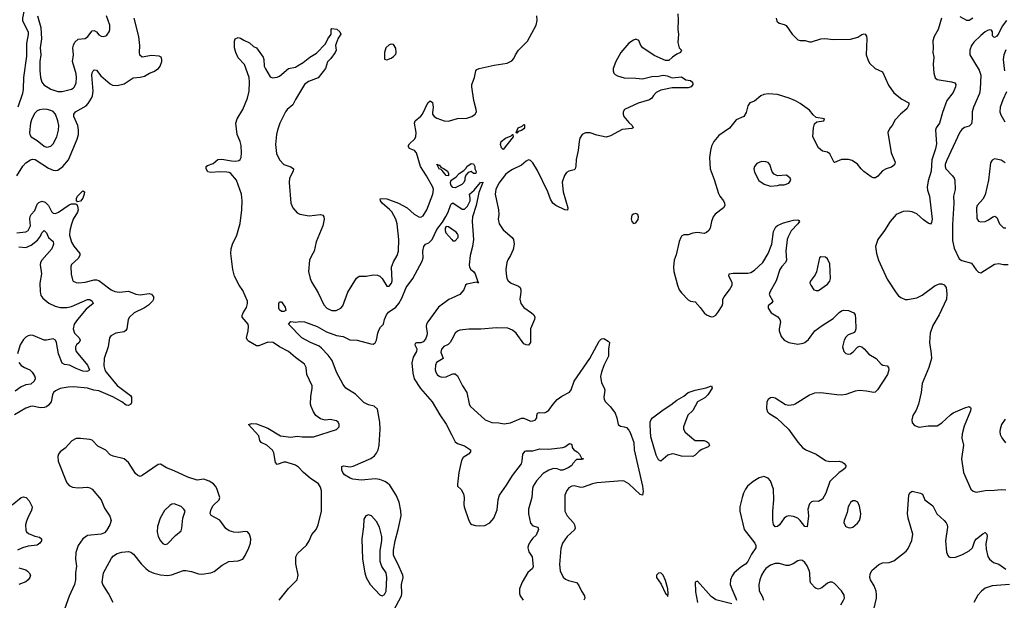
# Model space of a CAD drawing. Header units: inches. Extents: x 1682530 to 1839546, y 640742 to 791647.
# Tile 307 of 656: x 1746217 to 1754837, y 694310 to 699397. Entities that reach past the tile are written whole.
import ezdxf

# ---------------------------------------------------------------- set-up
doc = ezdxf.new("R2010")
doc.units = ezdxf.units.IN
doc.header["$MEASUREMENT"] = 0
doc.layers.add('B7649', color=7, linetype='Continuous')
doc.layers.add('B7659', color=7, linetype='Continuous')

msp = doc.modelspace()

# ---------------------------------------------------------------- linework, layer by layer
at = {"layer": 'B7649', "color": 5}
for points, elevation in [([(1746182.2, 699590), (1746232.5, 699530), (1746252.5, 699490), (1746253.1, 699470), (1746241.1, 699410), (1746242.6, 699390), (1746249.1, 699369.1), (1746291.2, 699290), (1746292.1, 699267.9), (1746276.6, 699190), (1746276.9, 699076.9), (1746250.6, 698890), (1746246.7, 698790), (1746240.1, 698750), (1746201.2, 698630)], 820), ([(1746373.7, 699430), (1746402.5, 699330), (1746407.5, 699230), (1746396.8, 699150), (1746403, 699090), (1746394.2, 699030), (1746392.7, 698952.8), (1746399.5, 698890), (1746410.3, 698850.3), (1746427.7, 698827.7), (1746490.5, 698790), (1746550, 698769.1), (1746590, 698768.9), (1746670, 698788.2), (1746683.9, 698796.1), (1746696.2, 698810), (1746710, 698844.7), (1746714.2, 698890), (1746710, 698922), (1746678.3, 699030), (1746686.4, 699090), (1746680.8, 699150), (1746686.5, 699173.5), (1746700.7, 699199.3), (1746730, 699225.3), (1746790, 699233.7), (1746812.3, 699250), (1746850, 699298.7), (1746870, 699302.6), (1746890.2, 699290.2), (1746910, 699264.4), (1746930, 699252.2), (1746949.6, 699250.4), (1746970, 699254.9), (1746978.5, 699261.5), (1747000.5, 699290), (1747006.9, 699310), (1747005.4, 699350), (1746977.7, 699430)], 840), ([(1746191.8, 698030), (1746244.9, 698115.1), (1746270, 698142.8), (1746310, 698170.8), (1746330, 698175.6), (1746351.8, 698171.8), (1746470, 698095.8), (1746510, 698077.6), (1746530, 698075.3), (1746550, 698079.8), (1746593.8, 698110), (1746643.4, 698170), (1746720.2, 698350), (1746730.6, 698390), (1746732, 698430), (1746724.7, 698470), (1746691.6, 698550), (1746689.8, 698570), (1746705.1, 698590), (1746797.5, 698642.5), (1746817.1, 698662.9), (1746845, 698710), (1746852.7, 698730), (1746858.5, 698770), (1746847.6, 698912.4), (1746850, 698933), (1746859.7, 698950), (1746870, 698958), (1746890, 698955.3), (1746925.7, 698905.7), (1747010, 698834.9), (1747030, 698823.7), (1747070, 698820.4), (1747130, 698836.4), (1747210, 698887.7), (1747270, 698893.4), (1747310, 698902.8), (1747354, 698930), (1747390, 698943.1), (1747432, 698970), (1747447, 698990), (1747460.9, 699030), (1747461.2, 699050), (1747454, 699070), (1747437.5, 699077.5), (1747370, 699083.6), (1747290, 699069.4), (1747267.9, 699087.9), (1747264.7, 699110), (1747269.7, 699170), (1747259.8, 699250), (1747219.3, 699410)], 820), ([(1748487.8, 694310), (1748570, 694412.7), (1748647, 694490), (1748654.7, 694530), (1748632.8, 694630), (1748635.3, 694690), (1748650, 694720.3), (1748726.3, 694793.7), (1748751.3, 694830), (1748774.3, 694885.7), (1748812, 694930), (1748830, 694971.3), (1748858.2, 695090), (1748859.4, 695270), (1748850, 695302.9), (1748831.9, 695330), (1748760.3, 695380.3), (1748702.3, 695430), (1748657.3, 695477.3), (1748630, 695494.5), (1748550, 695521.3), (1748530, 695519.7), (1748470, 695499.5), (1748456.6, 695516.6), (1748441.2, 695601.2), (1748430, 695626), (1748379.7, 695670), (1748330, 695693.3), (1748318.5, 695710), (1748311.3, 695751.3), (1748221.2, 695850), (1748250, 695859.6), (1748290, 695856.5), (1748390, 695819.7), (1748500.5, 695750), (1748590, 695741), (1748647.3, 695747.3), (1748690, 695742.8), (1748790, 695742.8), (1748990, 695808), (1749012.3, 695830), (1749012.7, 695850), (1749005.2, 695870), (1748990, 695882.7), (1748933.8, 695893.8), (1748890, 695889.6), (1748850, 695900.5), (1748810.7, 695930.7), (1748790, 695960.7), (1748767.7, 696007.7), (1748763.1, 696030), (1748764.2, 696095.8), (1748778.3, 696170), (1748778, 696190), (1748731.2, 696290), (1748725.6, 696350), (1748710, 696378), (1748630, 696437.7), (1748569.7, 696490), (1748491.7, 696531.7), (1748435.1, 696570), (1748390, 696571.6), (1748310, 696541), (1748290, 696540.5), (1748221, 696581), (1748211.6, 696590), (1748202.6, 696610), (1748217.4, 696670), (1748219.6, 696710), (1748215.6, 696730), (1748164.2, 696790), (1748164.4, 696804.4), (1748173.3, 696830), (1748203.6, 696876.4), (1748211.8, 696910), (1748210.8, 696930), (1748170, 697024), (1748138.4, 697070), (1748097.6, 697150), (1748083.5, 697210), (1748066.3, 697350), (1748069.2, 697390), (1748080.8, 697430), (1748116.5, 697510), (1748147.8, 697612.2), (1748161.4, 697730), (1748163.4, 697810), (1748158, 697870), (1748114.9, 697990), (1748065.3, 698050), (1748050, 698058.9), (1748030, 698062.4), (1747970, 698065), (1747890, 698057.5), (1747864.6, 698064.6), (1747848, 698090), (1747849.7, 698110), (1747860, 698120), (1747910, 698137.1), (1747950, 698172.4), (1747985.3, 698174.7), (1748070, 698159.7), (1748110, 698157.3), (1748135.9, 698164.1), (1748146.4, 698173.6), (1748154.5, 698190), (1748158.4, 698230), (1748155.4, 698295.4), (1748147.4, 698330), (1748121, 698390), (1748109.7, 698490), (1748120.5, 698530), (1748170.8, 698609.2), (1748211.4, 698708.6), (1748226.8, 698770), (1748229.8, 698849.8), (1748225.4, 698890), (1748184.8, 699004.8), (1748130, 699064), (1748108.2, 699110), (1748098.5, 699150), (1748097.7, 699210), (1748102.9, 699230), (1748130, 699240.9), (1748150, 699236.1), (1748177.6, 699217.6), (1748230, 699193.8), (1748263.8, 699163.8), (1748290.3, 699150), (1748347.2, 699070), (1748353.5, 699050), (1748358, 698990), (1748367.7, 698967.7), (1748410, 698898), (1748430, 698888.2), (1748470, 698894.4), (1748490, 698903.7), (1748570, 698968.9), (1748630, 698982.4), (1748650, 698991.6), (1748698.2, 699021.8), (1748758, 699070), (1748814.8, 699105.2), (1748894, 699186), (1748913.6, 699230), (1748942.7, 699270), (1748942.9, 699310), (1748950, 699320.7), (1748993.5, 699313.5), (1749018.8, 699290), (1749026.8, 699270), (1749005.2, 699234.8), (1748986, 699190), (1748981, 699170), (1748986.8, 699130), (1748978.8, 699110), (1748942, 699058), (1748910.5, 699029.5), (1748894.4, 698970), (1748830, 698887.6), (1748744.7, 698855.3), (1748711, 698829), (1748630, 698698.7), (1748609.1, 698650), (1748559.1, 698610), (1748543.8, 698590), (1748495.3, 698490), (1748473.7, 698430), (1748464.8, 698390), (1748456, 698304), (1748465, 698225), (1748490, 698168.7), (1748530, 698129), (1748590, 698107), (1748612.4, 698090), (1748610.3, 698070), (1748579.6, 698010), (1748576.5, 697970), (1748590.3, 697790.3), (1748608, 697750), (1748645.3, 697705.3), (1748670, 697692.7), (1748750, 697678.7), (1748850.5, 697690.5), (1748870, 697684.7), (1748878.8, 697670), (1748882, 697650), (1748871.8, 697590), (1748812.4, 697450), (1748793.7, 697370), (1748770.2, 697329.8), (1748754.9, 697290), (1748745.2, 697190), (1748758.4, 697130), (1748770, 697100.4), (1748830, 697003.7), (1748878.8, 696898.8), (1748906.5, 696870), (1748930, 696856.8), (1748950, 696849.6), (1748986, 696850), (1749028, 696870), (1749045.6, 696890), (1749090, 697010.5), (1749166.5, 697133.5), (1749189.7, 697150.3), (1749250, 697150.3), (1749310, 697162.6), (1749350, 697158.7), (1749370.7, 697150), (1749390.3, 697130.3), (1749430, 697063.8), (1749450, 697062.4), (1749472.9, 697090), (1749478, 697110), (1749473.1, 697230), (1749490, 697277.1), (1749522.7, 697330), (1749533.3, 697370), (1749536.3, 697470), (1749520.3, 697610), (1749508.9, 697650), (1749473.7, 697713.7), (1749455.5, 697735.5), (1749391.5, 697790), (1749374, 697810), (1749373.6, 697826.4), (1749390, 697831.7), (1749430, 697827.4), (1749532.7, 697790), (1749608.8, 697748.8), (1749670, 697693.1), (1749710, 697669.1), (1749730, 697667.8), (1749750, 697677.6), (1749780.3, 697730), (1749833.3, 697870), (1749838.5, 697910), (1749832.3, 697930), (1749778.7, 698030), (1749726, 698110), (1749691.8, 698231.8), (1749672.4, 698252.4), (1749629.5, 698270), (1749616.3, 698290), (1749629.8, 698310), (1749672.1, 698350), (1749683.5, 698370), (1749687.7, 698410), (1749674.1, 698490), (1749678.9, 698510), (1749728.1, 698551.9), (1749742.8, 698570), (1749790, 698668.2), (1749810, 698686.4), (1749831, 698671), (1749835.9, 698630), (1749830, 698582), (1749832, 698570), (1749846, 698550), (1749870, 698535.3), (1749931.9, 698511.9), (1749970, 698508.4), (1750000, 698516.6)], 780), ([(1750000, 697939.8), (1749992.3, 697950), (1749989.7, 697970.3), (1749993.2, 697990), (1750000, 697994.6)], 760), ([(1746190.4, 697529.6), (1746270, 697538), (1746290, 697551.3), (1746309.9, 697590), (1746304.8, 697650), (1746307.3, 697672.7), (1746317.1, 697690), (1746350, 697725.4), (1746370, 697780.3), (1746383.2, 697796.8), (1746410, 697807.5), (1746439.2, 697799.2), (1746469.4, 697770), (1746495.6, 697715.6), (1746510, 697703.2), (1746530, 697699.8), (1746556.4, 697710), (1746650, 697775.9), (1746670, 697783.9), (1746705.3, 697785.3), (1746716.7, 697776.7), (1746723.7, 697763.7), (1746728.3, 697730), (1746722.1, 697710), (1746686.3, 697650), (1746670, 697605.6), (1746655.1, 697550), (1746653.2, 697510), (1746670, 697447), (1746690, 697412.9), (1746742.3, 697350), (1746743.1, 697330), (1746730, 697306), (1746669, 697251), (1746664.4, 697235.6), (1746666.3, 697166.3), (1746678.5, 697118.5), (1746686, 697106), (1746710, 697094), (1746733, 697093), (1746790, 697097.4), (1746870, 697117.3), (1746890, 697117.8), (1746910, 697111.7), (1747018.7, 697030), (1747050, 697014.4), (1747090, 697010.2), (1747170, 697018), (1747233.9, 696993.8), (1747270, 696987.6), (1747350, 696998.2), (1747371.1, 696991.1), (1747388, 696970), (1747388.2, 696950), (1747379.1, 696930), (1747343.9, 696896.1), (1747310, 696873.3), (1747220.3, 696830), (1747178.9, 696790), (1747167.7, 696770), (1747155.5, 696690), (1747147.1, 696672.9), (1747130, 696662.2), (1747057.3, 696650), (1747014, 696626), (1747003.1, 696610), (1746991.3, 696530), (1746955.8, 696430), (1746954.2, 696365.8), (1746963, 696330), (1746974, 696310), (1747070, 696193.1), (1747185.6, 696105.6), (1747196.9, 696090), (1747195.8, 696044.2), (1747190, 696029.7), (1747170, 696016.8), (1747150, 696021), (1747110.4, 696050.4), (1747033.3, 696093.3), (1746910, 696145.7), (1746866.6, 696150), (1746810, 696169.8), (1746690, 696180.7), (1746641.6, 696178.4), (1746570, 696167.1), (1746530, 696146.9), (1746513.1, 696130), (1746503.2, 696110), (1746491.3, 696050), (1746470, 696018.9), (1746450, 696004.4), (1746430, 695998.5), (1746397.5, 695997.5), (1746330, 696012.4), (1746310, 696008.4), (1746270, 695993.5), (1746170, 695936)], 780), ([(1749490, 694218.5), (1749558.5, 694350), (1749563.6, 694370), (1749560.7, 694450), (1749574.6, 694510), (1749571.6, 694530), (1749528.5, 694630), (1749494.9, 694690), (1749489.9, 694710), (1749489.9, 694750), (1749503.1, 694830), (1749531.5, 694930), (1749556.4, 695050), (1749553.7, 695093.7), (1749538, 695170), (1749512.4, 695230), (1749458.1, 695318.1), (1749437.8, 695337.8), (1749412.4, 695352.4), (1749370, 695368.2), (1749330, 695375.7), (1749210, 695364), (1749132.6, 695372.6), (1749110, 695380.7), (1749060.9, 695410), (1749045.6, 695430), (1749037.6, 695450), (1749038, 695482), (1749052.9, 695487.1), (1749110, 695480.4), (1749135.6, 695484.4), (1749290, 695553.6), (1749323.3, 695576.7), (1749341.5, 695598.5), (1749355.8, 695630), (1749364.8, 695670), (1749372.7, 695810), (1749369.7, 695870), (1749350, 695985.2), (1749321.2, 696010), (1749270, 696022.6), (1749230, 696042), (1749155.9, 696115.9), (1749071.6, 696170), (1749050, 696200.9), (1748989.8, 696310), (1748952.6, 696410), (1748917.5, 696457.5), (1748860, 696520), (1748837.5, 696537.5), (1748761.6, 696570), (1748688.2, 696610), (1748569.6, 696730), (1748590, 696751.6), (1748630, 696747), (1748670, 696753.4), (1748710, 696751.2), (1748820.5, 696710), (1748903, 696663), (1748990, 696631), (1749050, 696620.8), (1749107.7, 696592.3), (1749171.4, 696588.6), (1749290, 696558), (1749310, 696555.8), (1749330, 696565.5), (1749341.5, 696590), (1749352.5, 696650), (1749362.2, 696677.8), (1749376.2, 696703.8), (1749400.5, 696730), (1749410, 696770.6), (1749428.2, 696811.8), (1749446.3, 696833.7), (1749510, 696879.1), (1749537.2, 696910), (1749562.9, 696957.1), (1749601.2, 697050), (1749658.4, 697130), (1749739.3, 697280.7), (1749747.7, 697310), (1749746.6, 697370), (1749755.1, 697410), (1749769.8, 697430.2), (1749798.6, 697441.4), (1749827.8, 697472.2), (1749870, 697559.1), (1749917.6, 697622.4), (1749947.8, 697672.2), (1749967.7, 697712.3), (1749990, 697778.8), (1750000, 697786.4)], 760), ([(1746210, 697407.5), (1746270, 697402.1), (1746317.9, 697422.1), (1746373.2, 697466.8), (1746398.1, 697501.9), (1746410, 697528.5), (1746430, 697550.4), (1746450, 697530.3), (1746470, 697490.4), (1746510, 697454), (1746513.4, 697430), (1746498, 697390), (1746411.5, 697290), (1746400.2, 697270), (1746395.5, 697250), (1746409, 697170), (1746393.7, 697090), (1746394.8, 697014.8), (1746402.2, 696982.2), (1746410.2, 696970.2), (1746418.3, 696958.3), (1746472.9, 696912.9), (1746528.6, 696888.6), (1746570, 696877.1), (1746630, 696876.3), (1746670, 696883.7), (1746810, 696945.2), (1746830, 696944.4), (1746850, 696932.6), (1746860.5, 696910), (1746799, 696861), (1746723, 696770), (1746694.5, 696730), (1746684.3, 696690), (1746696.5, 696650), (1746737.4, 696610), (1746746, 696590), (1746736, 696570), (1746714.6, 696550), (1746704.6, 696530), (1746704.6, 696510), (1746711.7, 696490), (1746810.2, 696370), (1746828.7, 696330), (1746820.3, 696319.7), (1746805.4, 696314.6), (1746770, 696319.1), (1746710, 696341.1), (1746654, 696370), (1746610, 696377.7), (1746590, 696388.7), (1746556.9, 696470), (1746538, 696570), (1746529.8, 696590), (1746510, 696600.2), (1746450, 696588.2), (1746430, 696589), (1746334.5, 696630), (1746310, 696632.9), (1746290, 696628.6), (1746270, 696616.9), (1746250, 696596.3), (1746220.8, 696550), (1746196.5, 696470)], 760), ([(1750000, 697562.2), (1749970, 697582.7), (1749950, 697584), (1749940.7, 697570), (1749940.5, 697550), (1749948.7, 697528.7), (1750000, 697472)], 760), ([(1750000, 696957), (1749974.8, 696945.2), (1749882.6, 696877.5), (1749788.8, 696750), (1749778, 696730), (1749774.3, 696710), (1749783.6, 696650), (1749782.2, 696630), (1749770, 696598), (1749750, 696574.2), (1749730, 696566.5), (1749690, 696566), (1749678.8, 696561.2), (1749675.3, 696550), (1749692.7, 696512.7), (1749691.8, 696490), (1749660.9, 696439.1), (1749651, 696390), (1749659.3, 696299.3), (1749671.3, 696250), (1749725.3, 696165.3), (1749828.5, 696050), (1749895.3, 695935.3), (1749950, 695854.9), (1750000, 695757.7)], 760), ([(1750000, 696594.7), (1749986.4, 696570), (1749967.3, 696552.7), (1749930, 696533.1), (1749910, 696511.1), (1749904.7, 696484.7), (1749924.4, 696430), (1749866.3, 696393.7), (1749856.5, 696370), (1749854.6, 696330), (1749860.3, 696310), (1749870.4, 696290), (1749890, 696274), (1749910, 696266), (1749950, 696267.6), (1750000, 696290.4)], 780), ([(1746210, 696392.7), (1746228.2, 696368.2), (1746258.4, 696350), (1746306.7, 696330), (1746326.7, 696310), (1746349.1, 696270), (1746352.6, 696250), (1746344.6, 696230), (1746314.9, 696205.1), (1746270, 696198.2), (1746230, 696180.7), (1746176.5, 696143.5)], 760), ([(1747034, 694290), (1746994.5, 694370), (1746945.1, 694450), (1746938.5, 694470), (1746951.2, 694550), (1747020.5, 694679.5), (1747038.9, 694701.1), (1747070, 694720.9), (1747111.9, 694731.9), (1747170, 694736.9), (1747190, 694731.6), (1747214.1, 694714.1), (1747280.8, 694630), (1747319.6, 694590), (1747350, 694566.5), (1747390, 694548.4), (1747450, 694532), (1747510, 694527.9), (1747545.3, 694534.7), (1747650, 694572), (1747670, 694572.2), (1747721.7, 694561.7), (1747782, 694542), (1747810, 694539.3), (1747890, 694552.2), (1747918.5, 694561.5), (1747990, 694618.7), (1748048.8, 694651.2), (1748130, 694655.8), (1748168.9, 694671.1), (1748190, 694701.6), (1748223.5, 694770), (1748236, 694810), (1748239.1, 694850), (1748229.7, 694889.7), (1748210, 694909.6), (1748190, 694912.2), (1748130, 694903.5), (1748090, 694907.2), (1748050, 694918.5), (1748020.4, 694940.4), (1747970, 695011.7), (1747893, 695053), (1747884.8, 695070), (1747892.3, 695110), (1747910, 695140.3), (1747964.2, 695190), (1747968, 695210), (1747943.6, 695290), (1747931.6, 695310), (1747912, 695330), (1747875, 695355), (1747830, 695372), (1747770, 695363.8), (1747687.7, 695387.7), (1747570, 695445.7), (1747502, 695470), (1747450, 695502), (1747430, 695499), (1747290, 695403.6), (1747270, 695396.2), (1747250, 695402.9), (1747230, 695420.5), (1747170, 695516.8), (1747130, 695550.9), (1747034.3, 695574.3), (1747010, 695585.7), (1746970, 695626.9), (1746901.7, 695661.7), (1746850, 695714.3), (1746830, 695720.5), (1746748.3, 695728.3), (1746710, 695727.1), (1746673.4, 695706.6), (1746615.4, 695644.6), (1746571.8, 695610), (1746555.2, 695590), (1746549.3, 695570.7), (1746553.4, 695530), (1746619.7, 695359.7), (1746630, 695339.1), (1746650, 695315.5), (1746680.3, 695300.3), (1746730, 695295.3), (1746810, 695301.7), (1746830, 695296.5), (1746850, 695283.1), (1746928.8, 695190), (1746958, 695118), (1747007.3, 695047.3), (1747017.7, 695010), (1747006.2, 694970), (1746977.9, 694922.1), (1746958.3, 694901.7), (1746930, 694890.8), (1746810, 694879.4), (1746770.7, 694849.3), (1746729.2, 694790), (1746708.1, 694730), (1746706.7, 694670), (1746714, 694610), (1746704, 694550), (1746704.4, 694490), (1746697.8, 694450), (1746650, 694346.9), (1746607.8, 694232.2)], 820), ([(1746150, 695146.2), (1746230, 695212.3), (1746250, 695218), (1746272.4, 695210), (1746300.7, 695180.7), (1746325, 695130), (1746324.3, 695110), (1746316.8, 695090), (1746292.7, 695047.3), (1746275.9, 695004.1), (1746267.9, 694970), (1746270, 694926), (1746277.6, 694910), (1746294.6, 694894.6), (1746350, 694871.2), (1746390, 694862.3), (1746408.5, 694848.5), (1746406.5, 694830), (1746393.6, 694810), (1746370, 694792.2), (1746290, 694784.6), (1746241.3, 694770), (1746198.7, 694750)], 780), ([(1746210, 694595.2), (1746270, 694575.8), (1746285.5, 694565.5), (1746300.3, 694550), (1746310.3, 694530), (1746304.4, 694510), (1746290.2, 694490), (1746270, 694473.5), (1746210.2, 694449.8)], 780)]:
    msp.add_lwpolyline(points, dxfattribs=dict(at, elevation=elevation))
for points, elevation in [([(1749470, 699184), (1749450, 699176), (1749422, 699150), (1749411, 699111), (1749411.6, 699051.6), (1749430, 699044.7), (1749470, 699060.7), (1749490, 699074), (1749510, 699096), (1749514, 699110), (1749510, 699148.7), (1749490, 699179)], 820), ([(1746427.6, 698612.4), (1746390, 698607.8), (1746370, 698597.6), (1746350, 698577), (1746324, 698530), (1746311.6, 698490), (1746302, 698410), (1746304.4, 698390), (1746317.3, 698370), (1746370, 698338), (1746430, 698290.3), (1746450, 698281.3), (1746470, 698282), (1746490, 698290.3), (1746509.7, 698310), (1746541.1, 698370), (1746557.7, 698430), (1746559.2, 698470), (1746551.9, 698510), (1746530, 698569.5), (1746510, 698592.6), (1746490, 698603.1), (1746458, 698610)], 840), ([(1749882, 698122), (1749890, 698126), (1749904, 698104), (1749934, 698090), (1749962, 698070), (1749970.5, 698050), (1749970, 698029), (1749950, 698032.7), (1749916.6, 698076.6), (1749905.7, 698085.7), (1749889.8, 698090), (1749870, 698131)], 760), ([(1746722.7, 697802.7), (1746714, 697814), (1746713, 697830), (1746723.9, 697850), (1746770, 697899.3), (1746784, 697890), (1746781.7, 697870), (1746770, 697832.3), (1746750, 697808.3)], 780), ([(1748530, 696839.5), (1748510, 696839.6), (1748490, 696855.3), (1748485.6, 696870), (1748485.6, 696910), (1748490, 696924.7), (1748510, 696926), (1748539.9, 696879.9), (1748546.8, 696850)], 760), ([(1747570, 695154.5), (1747550, 695152.3), (1747530, 695140.9), (1747484.4, 695095.6), (1747446, 695030), (1747421.7, 694958.3), (1747421.1, 694910), (1747430.4, 694870), (1747448.4, 694830), (1747468.9, 694808.9), (1747482.9, 694802.9), (1747490, 694800.4), (1747510, 694804.9), (1747582.1, 694877.9), (1747630, 694919.1), (1747637.2, 694942.8), (1747645.7, 695030), (1747665.1, 695090), (1747654.5, 695110), (1747630, 695132)], 840), ([(1749270, 695058.4), (1749246, 695050), (1749230, 695022), (1749225.5, 694954.5), (1749210.6, 694850), (1749218.7, 694670), (1749238.7, 694550), (1749250.4, 694510), (1749284.9, 694450), (1749370, 694357.3), (1749390, 694348.2), (1749410, 694360.5), (1749425.6, 694390), (1749432, 694510), (1749425.1, 694550), (1749387.2, 694607.2), (1749373.8, 694650), (1749372.5, 694747.5), (1749385.7, 694830), (1749386.9, 694870), (1749365.6, 694950), (1749341, 695001), (1749296, 695050)], 780)]:
    msp.add_lwpolyline(points, close=True, dxfattribs=dict(at, elevation=elevation))
at = {"layer": 'B7659', "color": 5}
for points, elevation in [([(1751978.7, 699450), (1751982.8, 699397.2), (1751979.3, 699310), (1751984.9, 699270), (1751978, 699198), (1751991, 699151), (1752012, 699130), (1752002, 699110), (1751970, 699095.3), (1751932, 699070), (1751899.1, 699040.9), (1751870, 699039.6), (1751770, 699082.9), (1751671.9, 699150), (1751653.5, 699170), (1751636, 699216), (1751610, 699226), (1751590, 699219.2), (1751549.5, 699190.5), (1751479.2, 699110), (1751434.7, 699030), (1751413.1, 698970), (1751412, 698950), (1751419.5, 698930), (1751430, 698918.4), (1751450, 698906.7), (1751510, 698887), (1751610, 698886), (1751670, 698879.5), (1751750, 698898.7), (1751810, 698903.1), (1751850, 698912.7), (1751886.2, 698906.2), (1751930, 698886.7), (1752010, 698898), (1752050, 698871.3), (1752090, 698866), (1752106, 698850), (1752110.3, 698830), (1752095.8, 698810), (1752070, 698801), (1751930, 698801.5), (1751830, 698780.7), (1751790, 698758.8), (1751765.6, 698734.4), (1751750, 698709.8), (1751730, 698694.2), (1751630, 698664.9), (1751512.2, 698610), (1751498.9, 698590), (1751499, 698570), (1751505.8, 698550), (1751550, 698496), (1751579.5, 698470), (1751587.7, 698450), (1751576.7, 698443.3), (1751490, 698435.1), (1751390, 698380.7), (1751350, 698368.6), (1751270, 698385.2), (1751210, 698407.1), (1751170, 698405.3), (1751140.4, 698390), (1751121.8, 698358.2), (1751114, 698330), (1751106, 698250), (1751087.1, 698172.9), (1751084.9, 698115.1), (1751079.1, 698090), (1751070, 698080.9), (1751024.7, 698070), (1751002.9, 698057.1), (1750986.4, 698033.6), (1750966.6, 697973.4), (1750973.6, 697890), (1751015.8, 697750), (1751013, 697727), (1750990, 697731.2), (1750910, 697768.7), (1750885.3, 697790), (1750865, 697825), (1750839, 697890), (1750750, 698076.9), (1750710, 698144.2), (1750690, 698163), (1750670, 698169.6), (1750650, 698158.7), (1750610, 698122.4), (1750530, 698086.2), (1750490, 698059.2), (1750470, 698039.7), (1750410, 697964.7), (1750385.1, 697910), (1750379, 697870), (1750408.1, 697730), (1750410.2, 697690), (1750406.3, 697650), (1750415.6, 697610), (1750450, 697557), (1750528.2, 697490), (1750539.5, 697470), (1750543.7, 697450), (1750545.7, 697430), (1750536.7, 697383.3), (1750514, 697330), (1750490, 697293.2), (1750481.1, 697270), (1750473.1, 697210), (1750474.3, 697170), (1750481.7, 697130), (1750494, 697110), (1750518, 697090), (1750583, 697063), (1750599.5, 697050), (1750604.9, 697030), (1750604.4, 697010), (1750594.6, 696950), (1750603.6, 696910), (1750630, 696875.8), (1750697.1, 696830), (1750717.1, 696810), (1750726.4, 696790), (1750724.4, 696770), (1750688, 696690), (1750687.7, 696570), (1750670, 696546.6), (1750650, 696547.3), (1750630, 696558), (1750562.4, 696650), (1750530, 696676.3), (1750490, 696694), (1750390, 696696.9), (1750255.1, 696684.9), (1750150, 696685.7), (1750070, 696677.6), (1750050, 696669.5), (1750030.5, 696650), (1750000, 696594.7)], 780), ([(1750000, 698516.6), (1750050, 698530.3), (1750130, 698534), (1750176, 698550), (1750204.5, 698570), (1750215.1, 698590), (1750214.3, 698610), (1750192.3, 698690), (1750173.8, 698810), (1750175.1, 698830), (1750198.7, 698890), (1750211.5, 698950), (1750220, 698960), (1750239, 698970), (1750370, 699000.2), (1750484.9, 699015.1), (1750524.4, 699035.6), (1750543.1, 699056.9), (1750558.5, 699090), (1750584.8, 699130), (1750661.1, 699210), (1750738.5, 699350), (1750746.8, 699390), (1750744.6, 699430)], 780), ([(1752840.4, 699410), (1752844.1, 699384.1), (1752865.5, 699365.5), (1752910, 699355.8), (1752927.1, 699347.1), (1752979.5, 699270), (1753030, 699221.5), (1753050, 699215.5), (1753094.2, 699214.2), (1753130, 699202), (1753150, 699203.7), (1753230, 699230.3), (1753266.7, 699233.3), (1753342.5, 699222.5), (1753490, 699225.3), (1753555.4, 699244.6), (1753590, 699267.3), (1753610, 699274), (1753618, 699270), (1753630, 699252), (1753633.4, 699230), (1753628.2, 699090), (1753640.7, 699050), (1753657.5, 699017.5), (1753704.7, 698970), (1753770, 698940.7), (1753824.2, 698824.2), (1753870, 698755.5), (1753940.4, 698700.4), (1754001, 698670), (1754000.7, 698650), (1753982.8, 698617.2), (1753926.8, 698570), (1753881.1, 698518.9), (1753856.3, 698470), (1753834.2, 698445.8), (1753816.3, 698410), (1753846.7, 698230), (1753882, 698150), (1753875.5, 698124.5), (1753850, 698104), (1753802, 698090), (1753770, 698072.7), (1753730, 698025.2), (1753710, 698013.2), (1753690, 698013.2), (1753670, 698021.2), (1753607, 698067), (1753583.7, 698090), (1753552.7, 698132.7), (1753504.4, 698164.4), (1753471.5, 698171.5), (1753410, 698171.8), (1753350, 698145.2), (1753347, 698147), (1753310, 698221.2), (1753290, 698236), (1753246.2, 698246.2), (1753210, 698273.2), (1753160.7, 698370), (1753166.9, 698450), (1753176.1, 698483.9), (1753196.2, 698503.8), (1753258, 698510), (1753261.2, 698530), (1753190, 698540.9), (1753163, 698563), (1753130, 698604), (1753050, 698662.4), (1753007.6, 698687.6), (1752953.2, 698710), (1752850, 698741.7), (1752770, 698747.6), (1752730, 698741.6), (1752704, 698730), (1752650, 698682.9), (1752610, 698669.4), (1752590, 698644), (1752576, 698584), (1752556.3, 698550), (1752490, 698519.5), (1752430, 698447.8), (1752337.2, 698382.8), (1752294, 698330), (1752274, 698290), (1752263.1, 698250), (1752256.5, 698190), (1752261.8, 698090), (1752297.7, 697997.7), (1752334.1, 697874.1), (1752346.5, 697850), (1752376.9, 697810), (1752387.6, 697790), (1752390.3, 697770), (1752378, 697750), (1752306.8, 697693.2), (1752287.2, 697670), (1752271.8, 697630), (1752260.4, 697570), (1752250, 697549.3), (1752230, 697532.3), (1752210, 697523.7), (1752150, 697531.8), (1752110, 697527), (1752070, 697512), (1752030, 697511.5), (1752010, 697499.6), (1752004.7, 697490), (1751990, 697452.7), (1751964, 697336), (1751947.2, 697290), (1751940.3, 697230), (1751944.6, 697190), (1751974.7, 697070), (1751991.2, 697031.2), (1752010, 697003.8), (1752070, 696942), (1752090, 696930.6), (1752130, 696924), (1752175.1, 696875.1), (1752207.7, 696830), (1752230, 696810.7), (1752270, 696794), (1752290, 696797.3), (1752310, 696807.3), (1752330, 696830.6), (1752367.1, 696890), (1752372.8, 696910), (1752373.1, 696950), (1752383.1, 696970), (1752429.8, 697030), (1752453.7, 697070), (1752454.6, 697094.6), (1752423.7, 697150), (1752429, 697170), (1752463.5, 697176.5), (1752590, 697176.9), (1752616.9, 697183.1), (1752650, 697202.4), (1752721.4, 697270), (1752770.6, 697350), (1752800.3, 697430), (1752817, 697543), (1752836.4, 697583.6), (1752850, 697595.3), (1752902.6, 697617.4), (1752990, 697639.5), (1753030, 697642.8), (1753038.5, 697638.5), (1753042.8, 697630), (1753030.4, 697610), (1752971.9, 697548.1), (1752944.2, 697495.8), (1752935.7, 697470), (1752925.3, 697370), (1752930.8, 697289.2), (1752921.8, 697270), (1752890, 697235.6), (1752871.9, 697208.1), (1752840.8, 697110), (1752782.6, 697010), (1752779.1, 696990), (1752810.3, 696930), (1752802.8, 696917.2), (1752768.9, 696891.1), (1752770.6, 696870), (1752794.9, 696830), (1752852.7, 696792.7), (1752872.7, 696770), (1752876.5, 696750), (1752864.9, 696690), (1752865.5, 696670), (1752882.4, 696622.4), (1752910, 696588.8), (1752950, 696568), (1753030, 696555.8), (1753075.7, 696564.3), (1753090, 696570.3), (1753123.3, 696596.7), (1753178.4, 696670), (1753241.5, 696718.5), (1753339.3, 696780.7), (1753390, 696833), (1753410, 696846), (1753430, 696852), (1753471.3, 696850), (1753518, 696830), (1753530, 696812), (1753535.1, 696775.1), (1753535.6, 696690), (1753530.3, 696669.7), (1753522, 696658), (1753510.3, 696649.6), (1753470, 696635.4), (1753450, 696616.9), (1753433.6, 696590), (1753418.9, 696530), (1753430.4, 696490.4), (1753450, 696473.4), (1753470, 696468), (1753490, 696470.7), (1753513.1, 696486.9), (1753550, 696526.8), (1753570, 696536), (1753590, 696531), (1753610, 696514.8), (1753650, 696466.8), (1753716, 696430), (1753758, 696378), (1753774, 696370), (1753810, 696366), (1753822.8, 696350), (1753824.9, 696330), (1753813, 696290), (1753726, 696154), (1753705.8, 696134.2), (1753690.4, 696129.6), (1753630, 696143.1), (1753570, 696148.2), (1753530, 696142.6), (1753450, 696114), (1753410, 696108.5), (1753370, 696109.7), (1753231.6, 696128.4), (1753176.3, 696123.7), (1753130, 696108.2), (1753006.8, 696030), (1752990, 696022.4), (1752950, 696015.6), (1752922.3, 696022.3), (1752830, 696081.2), (1752810, 696086), (1752790, 696085.2), (1752770, 696069.2), (1752758, 696050), (1752754.9, 695990), (1752762.9, 695962.9), (1752774, 695950), (1752845.3, 695905.3), (1752947, 695810), (1753030, 695695.6), (1753070.3, 695650), (1753100.4, 695630), (1753190.7, 695590.7), (1753270, 695534), (1753310, 695526), (1753390, 695530.2), (1753420, 695520), (1753435.5, 695510), (1753448.2, 695490), (1753446, 695470), (1753423.8, 695450), (1753390, 695429.7), (1753309.5, 695350.5), (1753273.6, 695250), (1753243.6, 695196.4), (1753210, 695176.8), (1753170, 695178.3), (1753150, 695173.3), (1753130, 695154.5), (1753115.5, 695110), (1753122.2, 695050), (1753110, 694954), (1753090, 694958), (1753049.7, 695010), (1753030, 695028.5), (1752990, 695045.3), (1752950.3, 695049.7), (1752930, 695045.1), (1752910.4, 695030), (1752868, 694970), (1752850, 694956.9), (1752830, 694954), (1752814.9, 694974.9), (1752809.8, 695009.8), (1752810.6, 695090.6), (1752819.5, 695190), (1752815.3, 695284.7), (1752790, 695356.2), (1752770, 695380.5), (1752730, 695395.8), (1752690, 695382.4), (1752637.3, 695350), (1752588.7, 695311.3), (1752570, 695285.2), (1752554, 695250), (1752540.3, 695210), (1752522.4, 695130), (1752522.4, 695090), (1752558.3, 694930), (1752651.8, 694810), (1752661.7, 694790), (1752660.3, 694770), (1752624.1, 694715.9), (1752590, 694649.7), (1752570, 694627.2), (1752530, 694601), (1752473.1, 694550), (1752454.6, 694525.4), (1752438.9, 694490), (1752437.7, 694450), (1752450.2, 694410), (1752487.6, 694330), (1752492.9, 694310)], 820), ([(1754285.5, 699410), (1754258, 699310), (1754224, 699250), (1754210.9, 699210.9), (1754214.8, 699150), (1754210.7, 699110), (1754218.8, 699070), (1754213, 699007), (1754218.7, 698930), (1754230, 698886.8), (1754250, 698874), (1754373.7, 698853.7), (1754402.8, 698842.8), (1754412.7, 698830), (1754410.3, 698810), (1754390, 698760.5), (1754333.1, 698690), (1754295.5, 698584.5), (1754270.2, 698489.8), (1754240.3, 698450), (1754234.9, 698430), (1754242.7, 698310), (1754233.9, 698266.1), (1754202, 698170), (1754195.9, 698070), (1754170, 697986.6), (1754161.4, 697930), (1754163.5, 697903.5), (1754181.8, 697850), (1754194.3, 697750), (1754205.3, 697650), (1754199.2, 697620.8), (1754190, 697607), (1754170, 697615.6), (1754130, 697643.5), (1754070, 697695.1), (1754030, 697714), (1753990, 697720.3), (1753950, 697715.6), (1753890.6, 697690), (1753836.5, 697630), (1753788.9, 697551.1), (1753728.2, 697470), (1753710.3, 697410), (1753716.5, 697350), (1753736.5, 697290), (1753810, 697123), (1753890, 697003.8), (1753910, 696978.4), (1753930, 696962.4), (1753970, 696946), (1753990, 696944.4), (1754070, 696961.5), (1754116.2, 696983.8), (1754230, 697067.6), (1754270, 697084.4), (1754290, 697083.8), (1754310, 697075.5), (1754327.7, 697050), (1754334.9, 696994.9), (1754330.4, 696950), (1754266.7, 696810), (1754210, 696717.2), (1754188.5, 696650), (1754180.4, 696570), (1754197, 696470), (1754198.7, 696430), (1754175.2, 696350), (1754118.3, 696210), (1754108.9, 696130), (1754086.7, 696030), (1754064.9, 695975.1), (1754034.9, 695930), (1754028.4, 695890), (1754030, 695866), (1754050, 695842), (1754090, 695828), (1754170, 695839.1), (1754250, 695839.3), (1754290, 695863.8), (1754365.4, 695934.6), (1754390, 695951.7), (1754490, 695995.3), (1754530, 696006.8), (1754539.9, 695999.9), (1754544, 695990), (1754541.3, 695970), (1754485.2, 695834.8), (1754468.1, 695770), (1754465.8, 695730), (1754478, 695670), (1754461.3, 695550), (1754480.3, 695430), (1754544.2, 695284.2), (1754565.1, 695265.1), (1754590, 695258.4), (1754668.3, 695271.7), (1754750, 695274), (1754810, 695282.3), (1754850, 695277.4)], 840), ([(1754855, 699390), (1754819.4, 699340.6), (1754790, 699279.6), (1754770, 699251.8), (1754750, 699240.7), (1754743.8, 699243.8), (1754734.5, 699254.5), (1754732, 699292), (1754724.7, 699304.7), (1754710, 699309.2), (1754690, 699302), (1754667.7, 699290), (1754630, 699258.4), (1754570, 699199.7), (1754548.9, 699170), (1754535.2, 699130), (1754534.9, 699090), (1754615.7, 698955.7), (1754630.1, 698910), (1754625.2, 698790), (1754619.1, 698750), (1754568.4, 698631.6), (1754555, 698590), (1754556.4, 698530), (1754550, 698484.7), (1754530, 698465.5), (1754487, 698453), (1754465.1, 698434.9), (1754448.5, 698411.5), (1754330, 698161.7), (1754319.8, 698130), (1754318.9, 698110), (1754325.4, 698090), (1754384.2, 698030), (1754398.4, 698010), (1754403.5, 697990), (1754407.5, 697910), (1754392.1, 697850), (1754394.7, 697790), (1754384.1, 697604.1), (1754383.7, 697463.7), (1754396.5, 697396.5), (1754441.1, 697301.1), (1754466.1, 697286.1), (1754550, 697264.4), (1754590, 697206), (1754610, 697184.9), (1754630, 697179.1), (1754750, 697256.1), (1754790, 697262.4), (1754830, 697253.4), (1754870, 697252.4)], 860), ([(1754562.4, 699410), (1754530, 699389.8), (1754510, 699391.6), (1754450, 699421.2)], 840), ([(1754850, 699134.5), (1754832.2, 699090), (1754827.3, 699047.3), (1754834.9, 698970), (1754838, 698950)], 880), ([(1754855.9, 698764.1), (1754824.2, 698695.8), (1754800.2, 698630), (1754796.9, 698590), (1754804.9, 698564.9), (1754841, 698501)], 880), ([(1750000, 697994.6), (1750039.1, 698020.9), (1750064, 698050), (1750104.8, 698075.2), (1750124.1, 698095.9), (1750130, 698110.6), (1750170, 698136), (1750190, 698134), (1750202, 698110), (1750202, 698090), (1750211.6, 698068.4), (1750211.3, 698048.7), (1750190, 698048.7), (1750170, 698068), (1750142, 698058), (1750123.5, 698036.5), (1750114.8, 698010), (1750114.8, 697990), (1750104.7, 697970), (1750087.1, 697952.9), (1750030, 697924), (1750010, 697926.6), (1750000, 697939.8)], 760), ([(1754844.2, 698144.2), (1754810, 698165.6), (1754750, 698178.5), (1754730, 698168), (1754717.1, 698142.9), (1754698.1, 697990), (1754670, 697864.2), (1754650, 697826), (1754598.7, 697770), (1754592, 697750), (1754595.9, 697655.9), (1754610, 697631), (1754630, 697624.9), (1754670, 697630.6), (1754697.2, 697642.8), (1754735.3, 697670), (1754755.2, 697675.2), (1754770, 697664.7), (1754794.8, 697610), (1754821.1, 697581.1), (1754830, 697574.8), (1754850, 697574.8)], 880), ([(1750000, 697786.4), (1750010, 697794), (1750090, 697737.3), (1750110, 697737.3), (1750117.6, 697742.4), (1750136.1, 697763.9), (1750159.3, 697810), (1750160.9, 697830), (1750154, 697870), (1750196.2, 697903.8), (1750250, 697972), (1750270, 697974), (1750271, 697971), (1750236.1, 697883.9), (1750211.6, 697770), (1750181.3, 697670), (1750177.6, 697630), (1750188.5, 697470), (1750179.5, 697410), (1750159.5, 697330), (1750152.7, 697250), (1750155.5, 697230), (1750167.7, 697210), (1750190.7, 697190), (1750204.9, 697170), (1750226, 697110), (1750223.6, 697103.6), (1750232, 697090), (1750216.4, 697096.4), (1750130, 697080.9), (1750120.5, 697070), (1750106.4, 697030), (1750070.4, 696990), (1750000, 696957)], 760), ([(1750000, 697472), (1750010, 697461), (1750030, 697461), (1750055.1, 697490), (1750056, 697510), (1750050, 697522), (1750037, 697537), (1750000, 697562.2)], 760), ([(1750000, 696290.4), (1750010, 696294.9), (1750030, 696294), (1750050, 696278), (1750093.1, 696190), (1750131.3, 696131.3), (1750150.4, 696030.4), (1750159.1, 696010), (1750290.7, 695890), (1750350, 695867), (1750410, 695864.9), (1750456.7, 695856.7), (1750514.1, 695865.9), (1750610, 695906), (1750630, 695905.5), (1750690, 695880.5), (1750710, 695881.6), (1750730, 695888.4), (1750739.3, 695900.7), (1750744.5, 695910), (1750743.7, 695930), (1750749.6, 695950.4), (1750765.6, 695954.4), (1750810, 695952.7), (1750830, 695960.5), (1750850, 695977.3), (1750887, 696030), (1750922, 696070), (1750962.2, 696097.8), (1751030, 696133.4), (1751045.1, 696154.9), (1751069.8, 696230.2), (1751207.8, 696430), (1751290, 696580.3), (1751310, 696600.3), (1751330, 696605.5), (1751370, 696582), (1751380.5, 696570), (1751370.3, 696510), (1751372.7, 696450), (1751331.1, 696368.9), (1751310.3, 696310), (1751302.3, 696270), (1751310, 696216), (1751332.8, 696172.8), (1751339.5, 696150), (1751330.4, 696090), (1751333, 696070), (1751344, 696050), (1751390, 696006), (1751428.5, 695950), (1751444.4, 695910), (1751456.3, 695850), (1751475.3, 695835.3), (1751510, 695831.2), (1751530, 695823.9), (1751550, 695802.2), (1751560.9, 695780.9), (1751594.1, 695694.1), (1751596.6, 695630), (1751670, 695311.7), (1751675.5, 695264.5), (1751670, 695231.6), (1751650, 695235.8), (1751550, 695331.5), (1751510, 695353.8), (1751490, 695355.9), (1751270, 695339.2), (1751231, 695330), (1751150, 695300.4), (1751130, 695299.7), (1751070, 695312.4), (1751050, 695309.7), (1751024.2, 695295.8), (1751006.3, 695273.7), (1750990.3, 695230), (1750990.3, 695090.3), (1751008.7, 695050), (1751066, 694990), (1751074.9, 694970), (1751078.5, 694941.4), (1751073.4, 694926.6), (1751008.9, 694870), (1750970.2, 694810), (1750955.6, 694764.4), (1750943.4, 694623.4), (1750948.7, 694568.7), (1750974, 694514), (1750994.4, 694494.4), (1751022.3, 694482.3), (1751090, 694466.7), (1751110, 694446), (1751135.5, 694390), (1751160.9, 694350), (1751165.7, 694330), (1751154.4, 694310)], 780), ([(1754843.8, 695896.2), (1754812.9, 695850), (1754800.2, 695810), (1754797.7, 695790), (1754801.6, 695761.6), (1754814.6, 695734.6), (1754847.7, 695690)], 860), ([(1750000, 695757.7), (1750030, 695699.3), (1750050, 695684.2), (1750110, 695663.1), (1750162, 695630), (1750163.8, 695610), (1750145.5, 695590), (1750099.3, 695560.7), (1750083.8, 695536.2), (1750062.3, 695430), (1750049.2, 695329.2), (1750050.6, 695310), (1750080.3, 695280.3), (1750102.3, 695242.3), (1750108.5, 695210), (1750104.9, 695150), (1750108.7, 695128.7), (1750148.7, 695008.7), (1750164.4, 694984.4), (1750175.5, 694975.5), (1750206.4, 694966.4), (1750242.8, 694962.8), (1750290, 694966.4), (1750332.1, 694987.9), (1750368.7, 695028.7), (1750396.6, 695103.4), (1750406.9, 695193.1), (1750416.8, 695230), (1750479.9, 695320.1), (1750530, 695404.6), (1750610, 695505.5), (1750616.8, 695530), (1750622.7, 695590), (1750642.2, 695617.8), (1750650, 695621.1), (1750710, 695619.6), (1750770, 695638.7), (1750850, 695635.8), (1750971.8, 695648.2), (1750990, 695654), (1751030, 695684.7), (1751042, 695682), (1751050, 695674), (1751053.4, 695650), (1751066.8, 695630), (1751097.3, 695610), (1751118, 695590), (1751134.8, 695554.8), (1751152, 695550), (1751136, 695544), (1751090, 695542.7), (1751058.8, 695510), (1751050.8, 695490), (1751019.1, 695470), (1750971.7, 695451.7), (1750950, 695451.1), (1750922.3, 695462.3), (1750890, 695465.5), (1750848.7, 695451.3), (1750799, 695421), (1750742.1, 695357.9), (1750712.2, 695310), (1750706.2, 695290), (1750701.7, 695210), (1750670.2, 695110), (1750671.2, 695068.8), (1750690, 694985.3), (1750710, 694962.2), (1750752.2, 694952.2), (1750759.1, 694930), (1750739, 694881), (1750710, 694855.3), (1750690.2, 694830), (1750669.4, 694790), (1750666, 694770), (1750675.3, 694735.3), (1750703.2, 694690), (1750713.2, 694606.8), (1750706, 694590), (1750664.8, 694555.2), (1750616.9, 694470), (1750593.6, 694410), (1750591.5, 694370), (1750597.4, 694350), (1750625.7, 694310)], 760), ([(1753695.8, 694230), (1753716.4, 694330), (1753719, 694361), (1753715.1, 694390), (1753696, 694436), (1753664.7, 694490), (1753659.6, 694510), (1753661.2, 694538.8), (1753676, 694570), (1753737.2, 694622.8), (1753770, 694639.1), (1753830, 694640.5), (1753870, 694655.5), (1753978.4, 694741.6), (1753995.9, 694764.1), (1754025.8, 694834.2), (1754035.6, 694890), (1753995.1, 695030), (1753989.7, 695070), (1754000.9, 695230), (1754010, 695251.3), (1754030, 695266), (1754102, 695250), (1754119.3, 695239.3), (1754142, 695190), (1754210, 695138.8), (1754247, 695067), (1754310.3, 695010.4), (1754328.1, 694988.1), (1754337.3, 694970), (1754340.5, 694950), (1754322.3, 694830), (1754331.7, 694731.7), (1754341.7, 694701.7), (1754350, 694690.7), (1754370, 694684.9), (1754410, 694688.2), (1754470, 694710.4), (1754530, 694743.1), (1754556.9, 694770), (1754579.6, 694830), (1754592.3, 694847.7), (1754650, 694893.4), (1754670, 694904), (1754684, 694890), (1754686.4, 694870), (1754675.9, 694804.1), (1754677.2, 694757.2), (1754693.2, 694693.2), (1754706.7, 694670), (1754742.7, 694642.7), (1754790, 694626), (1754850, 694581.8)], 820), ([(1753406, 694270), (1753430, 694311.3), (1753438, 694330), (1753435.9, 694355.9), (1753410, 694394), (1753350, 694457.2), (1753330, 694469.2), (1753310, 694469.3), (1753290, 694459.5), (1753239.9, 694420.1), (1753210, 694407.3), (1753190, 694412.3), (1753180.1, 694420.1), (1753141.6, 694461.6), (1753137, 694477), (1753133, 694550), (1753127.3, 694570), (1753110, 694612.7), (1753090, 694642.7), (1753070, 694658.4), (1753050, 694660.7), (1753030, 694656.2), (1752988.8, 694631.2), (1752950, 694615.1), (1752925.8, 694614.2), (1752870, 694634), (1752830, 694634), (1752790, 694618.3), (1752750, 694589.7), (1752730, 694565.6), (1752710, 694529.4), (1752695.6, 694490), (1752687.4, 694450), (1752691.8, 694391.8), (1752719.3, 694339.3), (1752728.5, 694310)], 840), ([(1752450, 694280.4), (1752310, 694314.8), (1752270, 694343.1), (1752150, 694477.6), (1752130.5, 694469.5), (1752134.6, 694385.4), (1752150.7, 694290)], 820), ([(1754882, 694450), (1754730, 694437.4), (1754670, 694416.3), (1754635.8, 694390), (1754605.3, 694354.7), (1754570.3, 694290)], 820)]:
    msp.add_lwpolyline(points, dxfattribs=dict(at, elevation=elevation))
for points, elevation in [([(1750570, 698404), (1750562, 698410), (1750581.2, 698450), (1750615.5, 698464.5), (1750630, 698478.8), (1750636.8, 698476.8), (1750636.3, 698450), (1750630, 698441.2), (1750610, 698426.6), (1750582, 698418)], 760), ([(1750450, 698261.2), (1750435.1, 698275.1), (1750424.7, 698304.7), (1750433.2, 698330), (1750470, 698358.8), (1750520.2, 698379.8), (1750530.9, 698390.9), (1750534, 698390), (1750537.3, 698370)], 760), ([(1752710, 698155.1), (1752670, 698137.2), (1752651, 698110), (1752644, 698090), (1752650, 698062), (1752687.9, 697987.9), (1752735.3, 697955.3), (1752790, 697938), (1752850, 697946), (1752870, 697951), (1752910, 697951), (1752950, 697966), (1752968, 697990), (1752962, 698010), (1752930, 698035.3), (1752850, 698029), (1752823.2, 698043.2), (1752804.8, 698064.8), (1752785.2, 698130), (1752770, 698145.2), (1752750, 698152.3)], 840), ([(1751610, 697698.4), (1751590, 697694.5), (1751576.7, 697683.3), (1751568.8, 697651.2), (1751576.4, 697630), (1751590, 697610.6), (1751610, 697617.6), (1751630, 697646), (1751634.2, 697670), (1751629.6, 697689.6)], 820), ([(1753230, 697319), (1753218, 697310), (1753192.5, 697187.5), (1753179.5, 697160.5), (1753135.9, 697104.1), (1753133.4, 697090), (1753141.6, 697070), (1753170, 697030.5), (1753190, 697024.6), (1753210, 697025.7), (1753290, 697079.1), (1753310, 697106.8), (1753316.3, 697130), (1753310, 697258), (1753290, 697302), (1753270, 697316)], 840), ([(1752110, 695570.4), (1752010, 695573.1), (1751950, 695590.7), (1751927.5, 695592.5), (1751890, 695580.5), (1751830, 695529.6), (1751810, 695539.7), (1751790, 695582), (1751742.5, 695742.5), (1751735.8, 695844.2), (1751737, 695870), (1751744.9, 695895.1), (1751757.3, 695910), (1751850, 695980.2), (1751918.2, 696021.8), (1751970, 696064), (1752030, 696098.3), (1752070, 696130.2), (1752130, 696152.8), (1752227.6, 696172.4), (1752274, 696190), (1752279.3, 696170), (1752242, 696110), (1752214.6, 696085.4), (1752149.4, 696050.6), (1752110, 695973), (1752067.5, 695932.5), (1752027.4, 695830), (1752029, 695809), (1752043, 695783), (1752118.4, 695718.4), (1752130.4, 695710.4), (1752209.2, 695709.2), (1752230, 695702.8), (1752245.7, 695690), (1752254.6, 695665.4), (1752244.6, 695655.4), (1752187.3, 695632.7), (1752164, 695616), (1752130, 695580.7)], 780), ([(1753510, 695182.7), (1753490, 695166), (1753480.4, 695150), (1753470, 695129), (1753459.9, 695080.1), (1753435.8, 695010), (1753433, 694990), (1753450, 694956), (1753470, 694946.8), (1753490, 694944), (1753510, 694950.8), (1753550, 694987.3), (1753569.4, 695010), (1753579.1, 695040.9), (1753579.5, 695070), (1753570, 695135.3), (1753553.2, 695170), (1753530, 695181.2)], 840), ([(1751830, 694549.6), (1751810, 694547.3), (1751790.5, 694530), (1751792.2, 694510), (1751831.2, 694451.2), (1751870, 694370.7), (1751882, 694362), (1751890, 694342.8), (1751894.3, 694365.7), (1751891.1, 694410), (1751870, 694483.6), (1751850, 694531.2)], 820)]:
    msp.add_lwpolyline(points, close=True, dxfattribs=dict(at, elevation=elevation))

doc.saveas('drawing.dxf')
